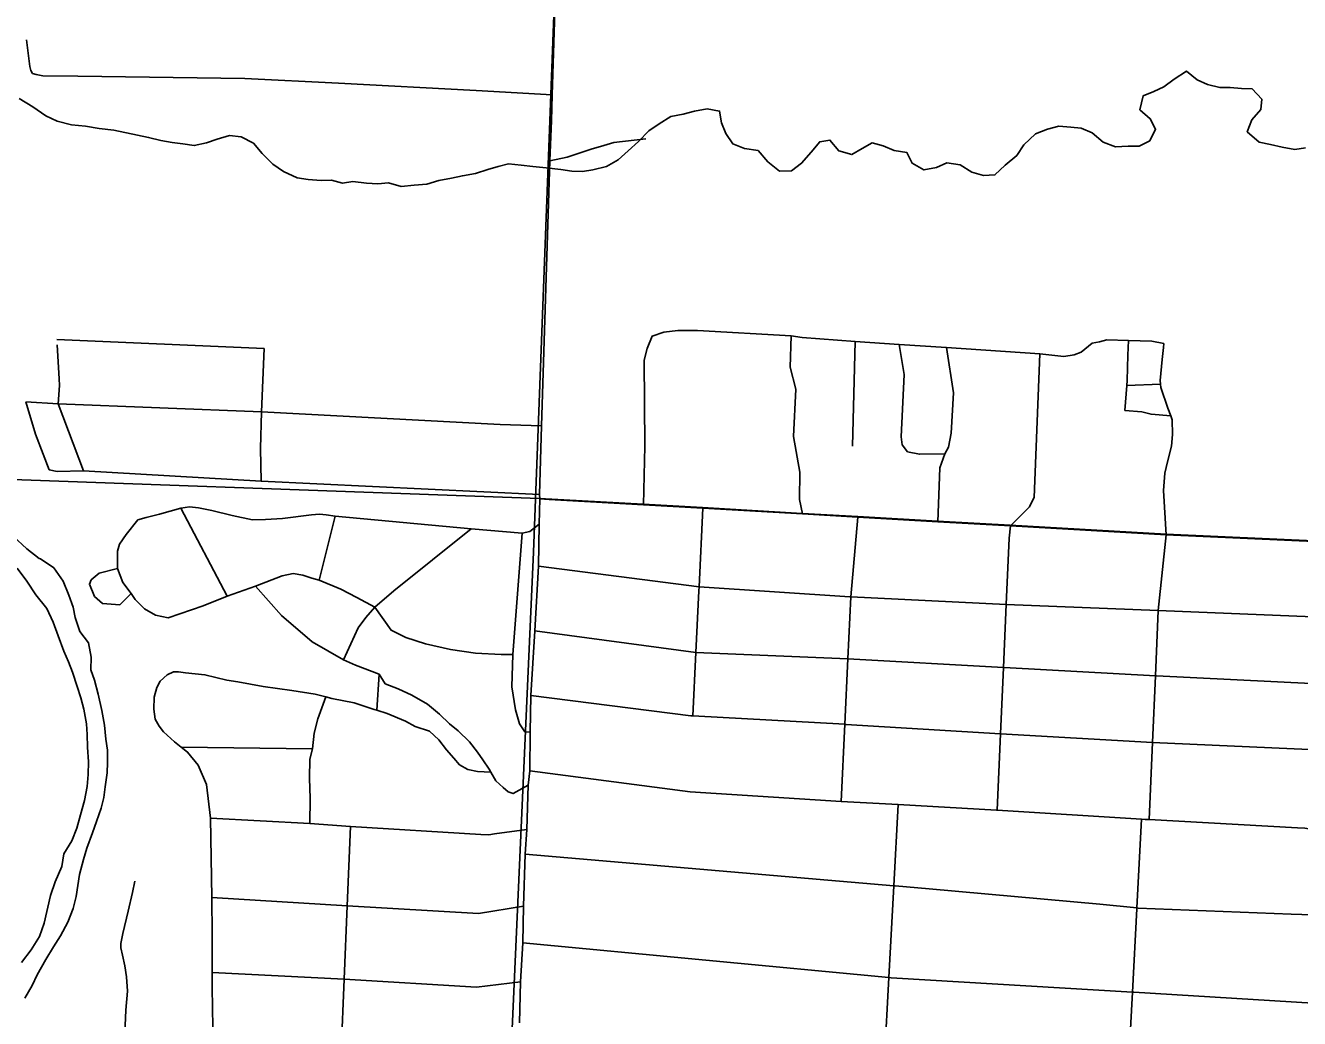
# Model space of a CAD drawing. Extents: x 114843 to 284848, y 317643 to 566895.
# Drawn here: x 198048 to 204298, y 420931 to 425802 of the extents above; entities that cross this region are included whole.
import ezdxf

# ---------------------------------------------------------------- set-up
doc = ezdxf.new("R2010")
doc.units = 0
for name, color, linetype in [('GM_X_City_Street', 7, 'Continuous'), ('GM_X_Major_River', 7, 'Continuous'), ('GM_X_Minor_River', 7, 'Continuous'), ('GM_X_Rail_Line', 7, 'Continuous'), ('GM_X_Township', 7, 'Continuous'), ('GM_X_US_Route', 7, 'Continuous')]:
    doc.layers.add(name, color=color, linetype=linetype)

msp = doc.modelspace()

# ---------------------------------------------------------------- linework, layer by layer
at = {"layer": 'GM_X_City_Street'}
for p, q in [((198201.7, 424261), (199219.8, 424217.6)), ((198213.1, 424069), (198204.3, 424235)), ((202117.7, 424252), (202105.6, 423737.4)), ((203450.4, 424035.5), (203615.9, 424042.1)), ((198809.5, 423434.1), (199036.7, 423002.5)), ((199488.1, 423080.4), (199568, 423394.4)), ((199771.2, 422442.4), (199782.7, 422619.4)), ((198812.1, 422262.3), (199456, 422252.9)), ((200348.2, 421835.9), (200506.9, 421858.3))]:
    msp.add_line(p, q, dxfattribs=at)
for points in [[(198053.5, 425731.1), (198068.8, 425600.9), (198074.9, 425580.9), (198083.1, 425567), (198101.1, 425561.2), (198133.2, 425555.5), (198305.4, 425553.2), (199124.2, 425541.7), (199582.8, 425518.3), (200259.7, 425483.3), (200632.4, 425460.9)], [(200620.4, 425138.6), (200705.4, 425155.5), (200823.4, 425195.7), (200885.3, 425213.9)], [(200885.3, 425213.9), (200933.5, 425228), (201091, 425245)], [(201079.9, 423450.3), (201085.9, 423737.6), (201083, 424160), (201097.3, 424216.6), (201121.4, 424278.1), (201180.2, 424298.2)], [(201180.2, 424298.2), (201248.3, 424305.2), (201270.2, 424305.3)], [(201270.2, 424305.3), (201344.7, 424305.9), (201803.4, 424278.8)], [(201859.5, 423405.7), (201844.9, 423476.7), (201847.3, 423611.1), (201815.9, 423785.6), (201826.6, 424018.1), (201798.9, 424126.4), (201803.4, 424278.8)], [(201803.4, 424278.8), (201857.4, 424270.7), (202117.7, 424252), (202333.5, 424237.4), (202565.7, 424221.8), (203023.9, 424190.8), (203141.9, 424177.9), (203191.9, 424185.8), (203226, 424199.8), (203280.2, 424243.8), (203316.2, 424249.7), (203352.3, 424259.7), (203458.3, 424256.6), (203572.4, 424253.2), (203632.4, 424241.1)], [(199203.8, 423565.8), (199200.3, 423727), (199206, 423906.7), (199219.8, 424217.6)], [(202558.3, 423701.2), (202433.3, 423698.9), (202374.8, 423710.8), (202348.7, 423744.5), (202343, 423783.9), (202358.5, 424089.8), (202333.5, 424237.4)], [(202522.7, 423367.7), (202533, 423631.7), (202558.3, 423701.2), (202575.8, 423732.6), (202588.8, 423802), (202601, 423999.1), (202565.7, 424221.8)], [(203665.7, 423887.5), (203569.9, 423894.6), (203523.7, 423906.2), (203441.5, 423913.3), (203450.4, 424035.5), (203452.1, 424059.8), (203454.9, 424184.2), (203458.3, 424256.6)], [(203560.7, 421906.3), (203576.8, 422284.4), (203590.7, 422611.3), (203604.4, 422931.9), (203644.1, 423303.6), (203630.2, 423521.3), (203636.5, 423605.5), (203650.6, 423661.6), (203668.9, 423737.8), (203675, 423795.9), (203673.3, 423868.1), (203665.7, 423887.5), (203651.4, 423924.3), (203617.7, 424026.6), (203615.9, 424042.1), (203613.8, 424060.7), (203624.2, 424162.9), (203630.4, 424223), (203632.4, 424241.1)], [(202815.1, 421952.7), (202831.4, 422327.8), (202845.5, 422652.8), (202858.9, 422961.5), (202873, 423286.2), (202880.2, 423347.3), (202973.5, 423440.4), (202983.6, 423462.4), (202995.7, 423486.5), (203023.9, 424190.8)], [(198333, 423617.1), (198208.6, 423945.5), (198214.8, 424035.8), (198213.1, 424069)], [(198164.8, 423622.8), (198134.4, 423698.6), (198096.8, 423797.3), (198049.6, 423955.9)], [(198049.6, 423955.9), (198208.6, 423945.5), (199206, 423906.7), (200376.4, 423844.5), (200579.7, 423837.5)], [(198164.8, 423622.8), (198204, 423613.9), (198333, 423617.1), (199203.8, 423565.8), (200568.8, 423501.7)], [(200471.4, 420909.6), (200477, 421110.4), (200487.7, 421301.2), (200490.5, 421481.8), (200499.7, 421736.1), (200506.9, 421858.3), (200513.4, 422075.2), (200522, 422145.9), (200523.6, 422334.6), (200527.4, 422515.2), (200547.3, 422833.1), (200564.2, 423150.1), (200568.7, 423354.9), (200570.5, 423479.4)], [(198598.9, 423377.4), (198639.9, 423388), (198706.1, 423405.3), (198809.5, 423434.1), (198853.3, 423440.9), (198897.2, 423435.6), (198961.6, 423422), (199062.8, 423398.5), (199162.3, 423376.8), (199226.2, 423378.1), (199308.2, 423383), (199451.4, 423401.3), (199490.2, 423405), (199523.9, 423401), (199568, 423394.4), (200234.7, 423333), (200484.2, 423311.1), (200522.7, 423318.8), (200568.7, 423354.9)], [(201321.3, 422414.6), (201336.5, 422726), (201351.2, 423027.9), (201352.2, 423048.8), (201370.2, 423433.6)], [(198748, 422895.8), (198686.3, 422908.4), (198631.9, 422939.8), (198586.8, 422986.1), (198566, 423015.9), (198526.4, 423069.7), (198499.8, 423138.6), (198500.1, 423223.6), (198510.1, 423258.2), (198542.5, 423304.2), (198598.9, 423377.4)], [(202048.5, 421994.6), (202066.7, 422373.8), (202082, 422694.3), (202096.6, 422998.8), (202131.5, 423390.1)], [(199607.4, 422690.5), (199680.2, 422846.5), (199717.2, 422897.2), (199761.7, 422947.9), (199854.4, 423028.9), (200234.7, 423333)], [(200523.6, 422334.6), (200497.4, 422337.4), (200470.9, 422375.6), (200452.2, 422445), (200433.2, 422557.3), (200438.6, 422715.6), (200484.2, 423311.1)], [(200564.2, 423150.1), (201352.2, 423048.8), (202091.6, 422999.1), (202096.6, 422998.8), (202858.9, 422961.5), (203604.4, 422931.9), (204365.3, 422900.2), (205114.9, 422866.8), (205658.3, 422873), (205735.6, 422870.8), (205870.7, 422864.8)], [(198566, 423015.9), (198510.4, 422959.4), (198426.3, 422966.3), (198386.9, 423001.5), (198362.1, 423061.1), (198370.9, 423082.4), (198410.3, 423115.6), (198499.8, 423138.6)], [(198748, 422895.8), (198919.4, 422954.9), (199036.7, 423002.5), (199177.2, 423051.9), (199306.8, 423101.5), (199360.8, 423113.1), (199409.4, 423106), (199452.5, 423091.4), (199488.1, 423080.4), (199594.8, 423036.4), (199673.6, 422995.8), (199761.7, 422947.9), (199841.7, 422835.1), (199913.7, 422798.9), (200009.6, 422768.7), (200133.6, 422740.3), (200255.7, 422722), (200381.7, 422715.8), (200438.6, 422715.6)], [(199177.2, 423051.9), (199304.4, 422907.3), (199454.8, 422777.7), (199607.4, 422690.5), (199666.6, 422663.4), (199782.7, 422619.4), (199812.9, 422572.5), (199876.9, 422548.4), (199942.8, 422516.2), (200020.7, 422471.9), (200078.6, 422423.7), (200128.5, 422375.4), (200170.4, 422341.3), (200226.3, 422287), (200266.2, 422236.8), (200292, 422198.7), (200322, 422154.5), (200330.6, 422139.7), (200355.8, 422096.3), (200391.7, 422064.1), (200415.7, 422042), (200439.7, 422034), (200513.4, 422075.2)], [(200547.3, 422833.1), (201336.5, 422726), (202082, 422694.3), (202845.5, 422652.8), (202849, 422652.7), (203590.7, 422611.3), (203595.4, 422611), (204355.4, 422573.5), (205095.1, 422542), (205767.9, 422546.9), (205854.6, 422543.4)], [(198978.4, 420809.9), (198967.3, 420886.2), (198963.9, 421082.6), (198964.1, 421156.8), (198964.7, 421341.3), (198962, 421523.6), (198956.4, 421912.7), (198936.9, 422079.1), (198895.1, 422173.4), (198843.3, 422237.7), (198812.1, 422262.3), (198779.4, 422287.9), (198725.5, 422336.2), (198703.6, 422364.3), (198683.7, 422398.4), (198677.8, 422448.6), (198680, 422506.7), (198692.2, 422554.8), (198708.3, 422584.9), (198742.4, 422616.9), (198774.5, 422630.8)], [(198774.5, 422630.8), (198798.4, 422630.7), (198832.5, 422626.7), (198928.5, 422616.5), (199036.5, 422590.2), (199090.5, 422582), (199214.5, 422559.8), (199354.5, 422539.4), (199468.5, 422521.1), (199521.8, 422508), (199550.5, 422500.9), (199660.5, 422478.6), (199758.5, 422446.4), (199771.2, 422442.4), (199822.5, 422426.2), (199912.4, 422389.9), (199960.4, 422363.8), (200030.3, 422339.6), (200076.2, 422297.4), (200114.1, 422249.1), (200150, 422207), (200177.9, 422174.9), (200217.9, 422152.7), (200265.9, 422142.6), (200330.6, 422139.7)], [(199442.4, 421886.8), (199445, 422009.9), (199441.3, 422110.2), (199443.5, 422202.4), (199456, 422252.9), (199463.9, 422330.7), (199482.2, 422400.8), (199521.8, 422508)], [(200527.4, 422515.2), (201311.3, 422415.1), (201321.3, 422414.6), (202066.7, 422373.8), (202071.7, 422373.5), (202831.4, 422327.8), (203576.8, 422284.4), (204345.7, 422250.8), (205075.2, 422213.2), (205808.5, 422226.6)], [(200522, 422145.9), (201308.2, 422042.2), (202048.5, 421994.6), (202328.8, 421980.1), (202810.9, 421953), (202815.1, 421952.7), (203523.3, 421908.5), (203541.2, 421907.4), (203560.7, 421906.3), (204287.2, 421865.8), (204323.5, 421863.7), (204333.9, 421863.3), (204858.3, 421840.9), (205052.1, 421832.6), (205061.9, 421832.2), (205163.9, 421818), (205850.8, 421807.4)], [(202208, 419722.6), (202225.9, 420057.6), (202244.3, 420400.3), (202262, 420732.7), (202283.4, 421131.5), (202307.4, 421581.4), (202328.8, 421980.1)], [(198956.4, 421912.7), (199442.4, 421886.8), (199642.5, 421873.2), (200281.7, 421834), (200321.7, 421832.2), (200348.2, 421835.9)], [(203277.2, 420035.2), (203315.5, 420073.4), (203349.6, 420109.4), (203383.8, 420149.5), (203413.9, 420181.5), (203426, 420205.5), (203438.2, 420291.7), (203456.9, 420658.7), (203457.4, 420668.6), (203478.1, 421059.4), (203499.8, 421468.4), (203500, 421473), (203523.3, 421908.5)], [(199597.3, 420766.3), (199611.9, 421123.5), (199626.6, 421483.7), (199642.5, 421873.2)], [(200499.7, 421736.1), (202307.4, 421581.4), (202313.4, 421581.1), (202481.5, 421566.7), (203317.8, 421490.8), (203500, 421473), (203505.8, 421472.4), (204256.2, 421442.8), (204775, 421425.9), (205306.7, 421388.6), (205878.5, 421395.7)], [(198534.3, 420822.7), (198540.9, 420972), (198548, 421064.3), (198543.3, 421134.5), (198534.8, 421188.5), (198524.2, 421240.6), (198515.9, 421276.6), (198515.7, 421298.6), (198525.2, 421346.8), (198552.1, 421457.4), (198573.2, 421547.9), (198584.7, 421604.1)], [(198962, 421523.6), (199626.6, 421483.7), (200269.9, 421445.2), (200490.5, 421481.8)], [(200487.7, 421301.2), (202283.4, 421131.5), (202294.3, 421130.8), (203478.1, 421059.4), (203485.7, 421059), (204654.8, 420988), (204665.1, 420987.3), (205911.3, 420951.4)], [(198964.1, 421156.8), (199611.9, 421123.5), (200260.6, 421084.3), (200477, 421110.4)]]:
    msp.add_lwpolyline(points, dxfattribs=at)
at = {"layer": 'GM_X_Major_River'}
for points in [[(198115.7, 423187.1), (198054.3, 423233.9), (197987, 423296.9)], [(198045.7, 421030.8), (198080.5, 421092.5), (198105.2, 421144.3), (198148.2, 421220), (198185, 421281.7), (198219.7, 421335.4), (198256.6, 421403.1), (198281.5, 421470.9), (198296.3, 421528.9), (198313.7, 421636.9), (198332.7, 421710.9), (198349.4, 421766.8), (198376.4, 421840.6), (198397.2, 421896.5), (198420, 421962.4), (198432.7, 422014.4), (198439.4, 422066.4), (198448.3, 422136.5), (198451, 422186.6), (198449.7, 422246.7), (198442.4, 422300.9), (198435.3, 422369.2), (198422.2, 422441.5), (198405.3, 422521.9), (198386.2, 422590.3), (198368.8, 422640.7), (198369.6, 422702.8), (198356.5, 422773.1), (198315.2, 422829.8), (198292.1, 422898.2), (198282.7, 422948.5), (198261.5, 423006.8), (198232.3, 423075.4), (198187.2, 423142.1), (198121.7, 423185), (198115.7, 423187.1)], [(198007, 423140.3), (198054.2, 423075.6), (198099.4, 423008.8), (198152.5, 422942), (198183.7, 422875.5), (198208.8, 422807), (198235.9, 422732.5), (198259.2, 422680.1), (198278.6, 422629.7), (198301.7, 422559.3), (198319, 422502.9), (198334.3, 422448.6), (198347.3, 422376.3), (198350.7, 422324.1), (198351.9, 422262), (198356.9, 422189.7), (198356.1, 422127.6), (198351.4, 422069.5), (198338.4, 421999.5), (198317.5, 421929.6), (198300.7, 421863.6), (198275.8, 421801.8), (198237, 421738.1), (198226.2, 421676.1), (198193.2, 421600.3), (198170.3, 421534.4), (198140.5, 421398.5), (198117.6, 421332.6), (198076.7, 421267), (198027.9, 421205.4)]]:
    msp.add_lwpolyline(points, dxfattribs=at)
at = {"layer": 'GM_X_Minor_River'}
for points in [[(202256, 425211.5), (202309.9, 425189), (202371.9, 425178.5), (202397.6, 425126.1), (202455.4, 425093.6), (202517.5, 425105.1), (202567.7, 425128.8), (202633.7, 425118.3), (202689.5, 425081.8), (202747.4, 425065.3), (202803.5, 425068.9), (202853.8, 425116.7), (202910.2, 425164.4), (202944.5, 425216.3), (203002.9, 425270), (203061.1, 425293.7), (203117.2, 425307.3), (203175.2, 425302.9), (203227.2, 425298.4), (203281.1, 425276), (203334.9, 425229.4), (203394.7, 425206.9), (203456.8, 425210.4), (203510.8, 425210), (203563, 425235.7), (203591.4, 425293.7), (203565.7, 425344), (203514, 425388.6), (203530.4, 425456.7), (203582.6, 425478.4), (203632.8, 425500.1), (203683.1, 425537.8), (203743.4, 425577.5), (203795.1, 425535), (203847, 425512.5), (203906.9, 425498), (203957, 425497.6), (204013, 425493.2), (204065, 425490.8), (204112.7, 425440.2), (204108.4, 425390.1), (204064, 425338.3), (204041.6, 425280.2), (204099.3, 425229.6), (204155.3, 425217.2), (204213.2, 425204.7), (204275.2, 425194.2), (204327.3, 425201.8)], [(198016.8, 425444.2), (198084.6, 425403.6), (198148.3, 425359), (198204.2, 425332.4), (198274.1, 425313.9), (198342.1, 425307.3), (198410.1, 425296.8), (198482.1, 425288.2), (198598, 425263.2), (198652, 425252.8), (198711.9, 425238.3), (198767.9, 425227.9), (198819.9, 425221.4), (198875.9, 425213), (198936, 425226.6), (198988.1, 425244.2), (199048.3, 425261.8), (199106.3, 425255.4), (199166.1, 425224.8), (199209.8, 425174.3), (199261.5, 425121.8), (199313.3, 425085.3), (199381.2, 425054.6), (199435.2, 425046.2), (199499.2, 425041.7), (199549.2, 425043.3), (199603.2, 425028.9), (199653.2, 425036.5), (199721.2, 425028), (199777.3, 425025.6), (199829.3, 425029.2), (199891.2, 425012.7), (199955.3, 425018.2), (200017.4, 425023.7), (200075.5, 425041.4), (200137.7, 425052.9), (200191.8, 425064.6), (200255.9, 425076.1), (200316.1, 425095.7), (200366.2, 425109.4), (200418.3, 425123), (200480.3, 425116.6), (200536.3, 425110.1), (200602.3, 425103.6), (200674.3, 425095), (200728.3, 425086.6), (200780.3, 425086.2), (200830.4, 425093.8), (200898.5, 425109.4), (200954.8, 425143.1), (201005.1, 425186.8), (201055.4, 425232.6), (201105.8, 425284.4), (201156, 425320.1), (201214.3, 425355.8), (201274.4, 425367.4), (201330.5, 425381), (201392.7, 425392.6), (201452.6, 425382.1), (201462.3, 425323.8), (201483.9, 425271.5), (201517.6, 425221.1), (201575.5, 425198.6), (201641.5, 425188), (201689.2, 425133.5), (201746.9, 425086.9), (201805, 425088.5), (201855.2, 425126.2), (201901.6, 425180), (201944, 425231.9), (201994.1, 425239.6), (202037.7, 425187), (202101.7, 425168.5), (202151.9, 425198.2), (202202.1, 425225.9), (202256, 425211.5)]]:
    msp.add_lwpolyline(points, dxfattribs=at)
at = {"layer": 'GM_X_Rail_Line'}
msp.add_lwpolyline([(202617.5, 407244), (201635.4, 411995.4), (200547.8, 417287.5), (200373.1, 418053.6), (200322.3, 418360), (200539.5, 423217.6), (200698.7, 427409.5), (200971.1, 433246.5), (201218.2, 438803.9), (201459.3, 443947.7), (201503.1, 445460.4), (201457.1, 446273.6), (201299.4, 448868.6), (201217, 450546.7)], dxfattribs=at)
at = {"layer": 'GM_X_Township'}
for points in [[(197394.4, 423595.8), (200569.3, 423482.2), (201078.7, 423453.1), (201369, 423436.5), (201858.3, 423408.5), (202130.3, 423392.9), (202521.5, 423370.6), (202879, 423350.1), (203643, 423306.4), (204404.2, 423271.7), (205171, 423227.3), (205729.3, 423221.7), (206352.9, 423182.5), (206570.7, 423169.1), (206645.7, 423164.5), (206845.9, 423155.5), (206933.6, 423153.3), (207170.4, 423141.1), (207543.6, 423129.9), (207657.8, 423120.9), (208120.5, 423104.2)], [(208120.5, 423104.2), (207657.8, 423120.9), (207543.6, 423129.9), (207170.4, 423141.1), (206933.6, 423153.3), (206845.9, 423155.5), (206645.7, 423164.5), (206570.7, 423169.1), (206352.9, 423182.5), (205729.3, 423221.7), (205171, 423227.3), (204404.2, 423271.7), (203643, 423306.4), (202879, 423350.1), (202521.5, 423370.6), (202130.3, 423392.9), (201858.3, 423408.5), (201369, 423436.5), (201078.7, 423453.1), (200569.3, 423482.2), (197394.4, 423595.8)]]:
    msp.add_lwpolyline(points, dxfattribs=at)
at = {"layer": 'GM_X_US_Route'}
msp.add_line((200616.8, 423476.7), (200570.5, 423479.4), dxfattribs=at)
for points in [[(200570.5, 423479.4), (200568.8, 423501.7), (200579.7, 423837.5), (200620.4, 425138.6), (200628.5, 425334.3), (200632.4, 425460.9), (200649.4, 426025.9), (200654.7, 426200.8), (200667.7, 426629.7), (200677.4, 426948.9), (200681, 427069.3), (200686.7, 427258), (200687.3, 427277.9), (200695.7, 427440.5), (200715.3, 427822.6), (200716.5, 427845.8)], [(205273.7, 423223.5), (205172.1, 423224.5), (204405.4, 423268.8), (203644.1, 423303.6), (202880.2, 423347.3), (202522.7, 423367.7), (202131.5, 423390.1), (201859.5, 423405.7), (201370.2, 423433.6), (201079.9, 423450.3), (200616.8, 423476.7)]]:
    msp.add_lwpolyline(points, dxfattribs=at)

doc.saveas('drawing.dxf')
